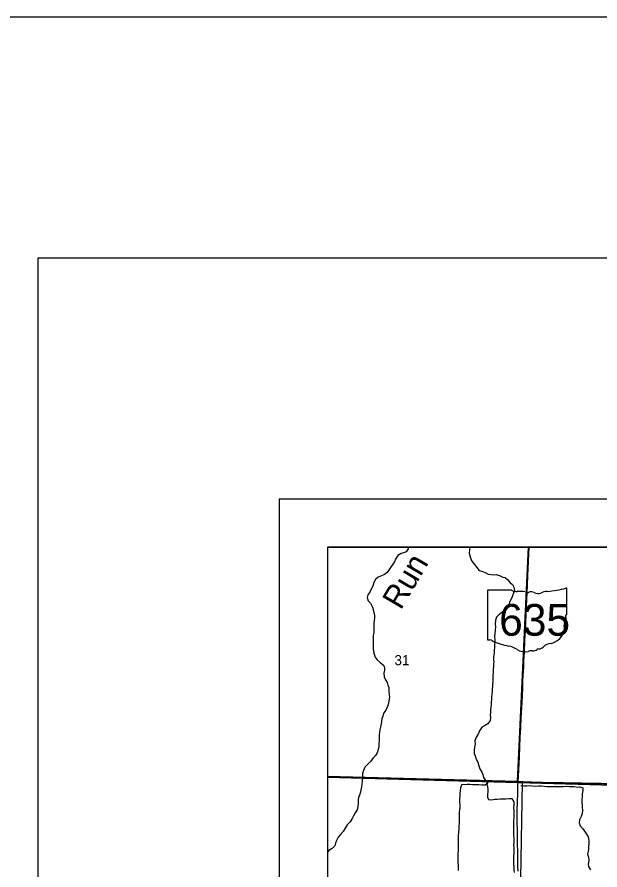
# Model space of a CAD drawing. Extents: x 0 to 34, y 0 to 22.
# Drawn here: x 1.956 to 3.165, y 20.23 to 22 of the extents above; entities that cross this region are included whole.
import ezdxf

# ---------------------------------------------------------------- set-up
doc = ezdxf.new("R2010")
doc.units = 0
for name, color, linetype in [('GM_X_County', 7, 'Continuous'), ('GM_X_County_Road', 7, 'Continuous'), ('GM_X_Minor_River', 7, 'Continuous'), ('GM_X_Minor_River_Text', 7, 'Continuous'), ('GM_X_Section', 7, 'Continuous'), ('GM_X_Section_Text', 7, 'Continuous'), ('GM_X_State_Location', 7, 'Continuous'), ('GM_X_State_Route', 7, 'Continuous'), ('GM_X_State_Shield', 7, 'Continuous'), ('GM_X_Township', 7, 'Continuous'), ('SH_Border', 7, 'Continuous'), ('SH_Cut_Line', 7, 'Continuous'), ('SH_Data', 7, 'Continuous')]:
    doc.layers.add(name, color=color, linetype=linetype)

msp = doc.modelspace()

# ---------------------------------------------------------------- linework, layer by layer
at = {"layer": 'GM_X_County'}
msp.add_lwpolyline([(9.4, 14.3965), (9.4, 20.9), (2.6, 20.9), (2.6, 14.4092)], dxfattribs=at)
at = {"layer": 'GM_X_County_Road'}
for points in [[(2.6, 20.4238), (2.6208, 20.4232), (2.6332, 20.4228), (2.6584, 20.4222), (2.6848, 20.4215), (2.7221, 20.4204), (2.7417, 20.42), (2.7575, 20.4194), (2.8106, 20.4182), (2.8324, 20.4175), (2.8653, 20.4167), (2.8883, 20.416), (2.9041, 20.4154), (2.9321, 20.4148), (2.9685, 20.414), (2.984, 20.4137), (2.9957, 20.4134)], [(2.9957, 20.4134), (3.0058, 20.4131), (3.0244, 20.4127), (3.0421, 20.4123), (3.0896, 20.411), (3.1148, 20.4104), (3.1729, 20.4089), (3.2279, 20.4074), (3.2478, 20.4069)]]:
    msp.add_lwpolyline(points, dxfattribs=at)
at = {"layer": 'GM_X_Minor_River'}
for points in [[(2.7678, 20.9), (2.7677, 20.8963), (2.7637, 20.8903), (2.7578, 20.8879), (2.7531, 20.8869), (2.7459, 20.8824), (2.7413, 20.8745), (2.739, 20.8694), (2.7321, 20.8595), (2.7281, 20.8533), (2.7243, 20.8472), (2.7182, 20.8431), (2.7121, 20.8403), (2.7055, 20.8375), (2.6998, 20.8329), (2.6962, 20.8261), (2.6942, 20.8189), (2.6906, 20.8123), (2.6885, 20.8074), (2.6837, 20.8006), (2.6828, 20.7953), (2.6843, 20.7886), (2.6895, 20.7835), (2.6939, 20.7755), (2.6968, 20.7622), (2.6976, 20.7573), (2.6977, 20.7525), (2.6973, 20.7476), (2.6967, 20.741), (2.6967, 20.736), (2.6963, 20.7294), (2.6961, 20.7228), (2.6953, 20.7163), (2.6951, 20.7106), (2.6951, 20.7006), (2.6948, 20.6958), (2.6948, 20.6898)], [(2.8954, 20.9), (2.8947, 20.894), (2.8944, 20.8872), (2.8954, 20.8821), (2.8967, 20.8773), (2.8995, 20.8705), (2.905, 20.864), (2.9097, 20.8572), (2.9146, 20.8511), (2.9204, 20.8499), (2.9271, 20.847), (2.9335, 20.8436), (2.9399, 20.8432), (2.9448, 20.8424), (2.9502, 20.8427), (2.9573, 20.8406), (2.9638, 20.8378), (2.9687, 20.8368), (2.9745, 20.832), (2.9793, 20.8255), (2.9842, 20.8219), (2.987, 20.817), (2.9879, 20.8098), (2.986, 20.8041), (2.9843, 20.799), (2.9812, 20.792), (2.9779, 20.7853), (2.9764, 20.7802), (2.9726, 20.7738), (2.9669, 20.7678), (2.9612, 20.7634), (2.956, 20.7598), (2.9509, 20.7544), (2.9488, 20.7479), (2.9482, 20.7396), (2.9485, 20.7341), (2.9478, 20.7274), (2.9475, 20.7204), (2.9469, 20.714), (2.9471, 20.7075), (2.9471, 20.7022), (2.9467, 20.6971), (2.9463, 20.6924), (2.9461, 20.6853), (2.9458, 20.6806), (2.9449, 20.6723), (2.9448, 20.6668), (2.945, 20.662), (2.9448, 20.6573), (2.9444, 20.652), (2.9442, 20.6472), (2.9438, 20.64), (2.9434, 20.6326), (2.9431, 20.6266), (2.9429, 20.6214), (2.9425, 20.6152), (2.9423, 20.6104), (2.9421, 20.6055), (2.9417, 20.6004), (2.9411, 20.5936), (2.9405, 20.5885), (2.9401, 20.5831), (2.9399, 20.5784), (2.9395, 20.5729), (2.9389, 20.5674), (2.9385, 20.5611), (2.9383, 20.5564), (2.9379, 20.5515), (2.9381, 20.5456), (2.9375, 20.5399), (2.9325, 20.5333), (2.9262, 20.5288), (2.92, 20.5246), (2.9158, 20.5186), (2.9129, 20.5116), (2.9083, 20.5055), (2.9062, 20.4979), (2.9064, 20.4907), (2.9054, 20.4847), (2.9044, 20.4788)], [(2.6948, 20.6898), (2.6955, 20.6826), (2.6968, 20.6778), (2.6993, 20.6713), (2.703, 20.666), (2.7097, 20.6605), (2.7159, 20.6557), (2.7185, 20.6508), (2.7187, 20.6443), (2.7171, 20.6381), (2.7179, 20.6307), (2.7205, 20.6242), (2.7241, 20.6185), (2.7257, 20.6134), (2.7272, 20.6084), (2.7276, 20.6001), (2.7283, 20.5929), (2.729, 20.5881), (2.7277, 20.5811), (2.7269, 20.5758), (2.725, 20.569), (2.7214, 20.5612), (2.7174, 20.5559), (2.715, 20.5491), (2.7133, 20.5442), (2.7122, 20.5379), (2.7114, 20.533), (2.71, 20.5258), (2.7091, 20.5207), (2.7083, 20.516), (2.7075, 20.5093), (2.7073, 20.5034), (2.7073, 20.4985), (2.7068, 20.4913), (2.7068, 20.4862), (2.7055, 20.4797), (2.703, 20.4729), (2.6997, 20.4676), (2.6942, 20.461), (2.6896, 20.4552), (2.6837, 20.4495), (2.678, 20.4429), (2.6748, 20.4365), (2.6732, 20.4308), (2.6728, 20.4226), (2.6724, 20.415), (2.6718, 20.4076), (2.6708, 20.4023), (2.6695, 20.3963), (2.6685, 20.3913), (2.6664, 20.3851), (2.6649, 20.3802), (2.6641, 20.375), (2.6637, 20.368), (2.6629, 20.3616), (2.6619, 20.3548), (2.6577, 20.348), (2.6543, 20.3421), (2.6514, 20.3366), (2.647, 20.3298), (2.6413, 20.3232), (2.6369, 20.3162), (2.6329, 20.3099), (2.627, 20.3033), (2.6226, 20.2977), (2.6188, 20.2909), (2.6171, 20.2857), (2.6154, 20.2795), (2.6098, 20.2746), (2.6034, 20.2701), (2.6, 20.2667)], [(2.9044, 20.4788), (2.9048, 20.4716), (2.9064, 20.4663), (2.9083, 20.4598), (2.9121, 20.4532), (2.9143, 20.4457), (2.916, 20.4395), (2.9207, 20.4324), (2.9222, 20.4277), (2.9239, 20.4216), (2.928, 20.4151), (2.9327, 20.4096), (2.927, 20.4055), (2.9206, 20.4057), (2.9142, 20.4065), (2.9088, 20.4065), (2.902, 20.4067), (2.8958, 20.4071), (2.8899, 20.4072), (2.8852, 20.4066), (2.8791, 20.4072), (2.876, 20.4), (2.8754, 20.3949), (2.875, 20.3886), (2.8746, 20.3839), (2.874, 20.3775), (2.8742, 20.371), (2.8746, 20.3642), (2.8745, 20.3594), (2.8739, 20.3543), (2.8734, 20.3494), (2.8731, 20.3435), (2.8733, 20.3369), (2.8731, 20.3316), (2.8731, 20.3264), (2.8727, 20.3217), (2.8724, 20.3145), (2.8722, 20.3082), (2.8716, 20.3003), (2.8712, 20.2931), (2.8712, 20.283), (2.8713, 20.2756), (2.8711, 20.2694), (2.8709, 20.2629), (2.8707, 20.2561), (2.8707, 20.2511), (2.8708, 20.2456), (2.8712, 20.2394), (2.8715, 20.2341), (2.8713, 20.2286)], [(2.9305, 20.408), (2.9321, 20.4028), (2.9325, 20.3965), (2.9325, 20.3918), (2.9323, 20.387), (2.9319, 20.381), (2.9341, 20.376), (2.9405, 20.3756), (2.947, 20.3764), (2.9523, 20.3767), (2.9586, 20.3772), (2.9652, 20.3774), (2.9701, 20.3776), (2.9766, 20.3779), (2.9826, 20.3779), (2.987, 20.371), (2.9864, 20.3642), (2.9863, 20.3591), (2.9869, 20.3521), (2.9868, 20.3456), (2.9866, 20.3388), (2.9862, 20.3318), (2.986, 20.327), (2.9858, 20.3206), (2.986, 20.3151), (2.9859, 20.3085), (2.9861, 20.3016), (2.9864, 20.2967), (2.9866, 20.2919), (2.9864, 20.2866), (2.9862, 20.2819), (2.9865, 20.2749), (2.9867, 20.2699), (2.9865, 20.2648), (2.9861, 20.2584), (2.9859, 20.2534), (2.986, 20.2478), (2.986, 20.2424), (2.9866, 20.236), (2.9869, 20.2299), (2.9875, 20.2246)], [(3.0011, 20.4053), (3.0072, 20.4041), (3.0138, 20.4041), (3.0189, 20.4048), (3.0252, 20.4042), (3.0312, 20.404), (3.0379, 20.4044), (3.0436, 20.4042), (3.0496, 20.4039), (3.0559, 20.4033), (3.0627, 20.4029), (3.0689, 20.4031), (3.0851, 20.403), (3.0898, 20.4032), (3.0959, 20.4037), (3.1017, 20.4033), (3.1067, 20.4029), (3.1121, 20.4027), (3.1192, 20.4017), (3.1239, 20.4021), (3.1299, 20.4005), (3.1295, 20.3945), (3.1284, 20.3876), (3.1284, 20.3814), (3.1278, 20.3763), (3.1279, 20.3696), (3.1283, 20.3649), (3.1286, 20.3599), (3.1294, 20.3535), (3.1284, 20.347), (3.1263, 20.3404), (3.1228, 20.3336), (3.1219, 20.3277), (3.1245, 20.3213), (3.1296, 20.3152), (3.1334, 20.3104), (3.1377, 20.3037), (3.1409, 20.2986), (3.1422, 20.2912), (3.1423, 20.2846), (3.1419, 20.2781), (3.1415, 20.2732), (3.1406, 20.2681), (3.1396, 20.2624), (3.1416, 20.2561), (3.1422, 20.2491), (3.1406, 20.2417), (3.1416, 20.237), (3.1457, 20.2297)]]:
    msp.add_lwpolyline(points, dxfattribs=at)
at = {"layer": 'GM_X_Section'}
for p, q in [((3.5157, 20.9), (3.0175, 20.9)), ((2.6, 20.4235), (2.6, 19.9378))]:
    msp.add_line(p, q, dxfattribs=at)
for points in [[(3.0175, 20.9), (2.6, 20.9), (2.6, 20.4235)], [(2.6, 20.4235), (2.9944, 20.4131), (3.0175, 20.9)], [(3.0175, 20.9), (2.9944, 20.4131), (3.0048, 20.4128), (3.4935, 20.4042), (3.5157, 20.9)], [(2.6, 19.9378), (2.9961, 19.9305), (3.0048, 20.4128), (2.9944, 20.4131), (2.6, 20.4235)]]:
    msp.add_lwpolyline(points, dxfattribs=at)
msp.add_lwpolyline([(3.0048, 20.4128), (3.4935, 20.4042), (3.4937, 19.9171), (2.9961, 19.9305)], close=True, dxfattribs=at)
at = {"layer": 'GM_X_State_Route'}
for points in [[(3.0063, 20.6338), (3.0066, 20.6398), (3.0073, 20.6538), (3.0077, 20.6631), (3.0081, 20.6724), (3.0086, 20.6811), (3.009, 20.6895), (3.0094, 20.6981), (3.0098, 20.7062), (3.0102, 20.7155), (3.0106, 20.7258), (3.0131, 20.7782), (3.0136, 20.7891), (3.0143, 20.807), (3.0149, 20.8202), (3.0159, 20.8406), (3.0186, 20.9)], [(2.9955, 20.2269), (2.9951, 20.2375), (2.9949, 20.2511), (2.9941, 20.3018), (2.9937, 20.3391), (2.9937, 20.3509), (2.9942, 20.3723), (2.9947, 20.3879), (2.9953, 20.4065), (2.9957, 20.4134), (2.9963, 20.4251), (2.9968, 20.4372), (2.9983, 20.4649), (3.0002, 20.5055), (3.0013, 20.5257), (3.0022, 20.5457), (3.0026, 20.556), (3.0032, 20.5672), (3.0044, 20.5914), (3.0052, 20.6087), (3.0057, 20.6212), (3.0063, 20.6338)]]:
    msp.add_lwpolyline(points, dxfattribs=at)
at = {"layer": 'GM_X_State_Shield'}
for p, q in [((2.9321, 20.8089), (2.9321, 20.7089)), ((2.982, 20.8106), (2.9338, 20.8106)), ((3.0969, 20.7608), (3.0969, 20.8131)), ((3.0969, 20.7608), (3.0969, 20.7608))]:
    msp.add_line(p, q, dxfattribs=at)
for centre, major_axis, start_param, end_param in [((2.934, 20.8091), (0.00191, 0), 1.712693, 3.28349), ((2.9935, 20.8223), (0.0185, 0), 4.042523, 4.731795), ((2.9996, 20.7545), (0.0665, 0), 1.404758, 1.657858), ((3.0147, 20.8097), (0.00534, 0), 3.836095, 5.185415), ((3.0226, 20.7981), (0.0111, 0), 0.950623, 2.079405), ((3.0369, 20.814), (0.0134, 0), 4.081561, 5.145723), ((3.0605, 20.7801), (0.0352, 0), 1.699011, 2.107814), ((3.0382, 20.9471), (0.1748, 0), 4.814394, 5.042369), ((3.0951, 20.8133), (0.00183, 0), 6.141152, 7.989035), ((3.0965, 20.7569), (0.00284, 0), 1.883978, 3.671073), ((3.0784, 20.7503), (0.017, 0), 5.934695, 6.695948), ((3.095, 20.7606), (0.00196, 0), 5.05454, 6.418171), ((3.048, 20.7322), (0.0437, 0), 5.101752, 6.440018), ((3.1035, 20.7389), (0.0124, 0), 2.387724, 3.262537), ((2.934, 20.7086), (0.00193, 0), 3.00124, 4.508301), ((2.9343, 20.7189), (0.0147, 0), 4.665946, 4.897461), ((2.9373, 20.7031), (0.0053, 0), 0.519207, 1.627899), ((3.0043, 20.793), (0.1262, 0), 4.195997, 4.488961), ((2.9666, 20.6639), (0.0395, 0), 0.823519, 1.323587), ((3.0664, 20.6808), (0.0239, 0), 1.647645, 2.488434), ((3.0093, 20.7026), (0.0251, 0), 4.026481, 4.996735), ((3.0238, 20.668), (0.0206, 0), 1.495662, 1.94098), ((3.0256, 20.6951), (0.0133, 0), 4.691044, 5.507374), ((3.0377, 20.6854), (0.00376, 0), 1.147584, 2.315152), ((3.0361, 20.6992), (0.0141, 0), 4.937069, 5.64225)]:
    msp.add_ellipse(centre, major_axis=major_axis, ratio=0.8, start_param=start_param, end_param=end_param, dxfattribs=at)
at = {"layer": 'GM_X_Township'}
msp.add_line((2.6, 20.4221), (2.6, 17.4175), dxfattribs=at)
for points in [[(5.5392, 20.9), (2.6, 20.9), (2.6, 20.4221)], [(2.6, 20.4221), (2.9952, 20.4112), (3.2446, 20.4043), (3.4937, 20.4014), (3.7398, 20.3991), (3.7483, 20.3991), (3.9866, 20.3982), (3.9992, 20.3981), (4.4815, 20.4071), (4.5066, 20.4075), (4.771, 20.4128), (5.041, 20.4202), (5.5101, 20.4256), (5.5392, 20.9)], [(4.4815, 20.4071), (3.9992, 20.3981), (3.9866, 20.3982), (3.7483, 20.3991), (3.7398, 20.3991), (3.4937, 20.4014), (3.2446, 20.4043), (2.9952, 20.4112), (2.6, 20.4221)]]:
    msp.add_lwpolyline(points, dxfattribs=at)
at = {"layer": 'SH_Border'}
msp.add_lwpolyline([(2, 21.5), (33.5, 21.5), (33.5, 0.5), (2, 0.5)], close=True, dxfattribs=at)
at = {"layer": 'SH_Cut_Line'}
msp.add_lwpolyline([(0, 0), (34, 0), (34, 22), (0, 22)], close=True, dxfattribs=at)
at = {"layer": 'SH_Data'}
for p, q in [((2.5, 21), (9.5, 21)), ((2.5, 21), (2.5, 14)), ((2.6, 20.9), (2.6, 14.1)), ((2.6, 20.9), (9.4, 20.9))]:
    msp.add_line(p, q, dxfattribs=at)

# ---------------------------------------------------------------- texts
at = {"layer": 'GM_X_Minor_River_Text'}
msp.add_text('Run', height=0.04737, rotation=59.4437, dxfattribs=at).set_placement((2.7522, 20.7676))
at = {"layer": 'GM_X_Section_Text'}
msp.add_text('31', height=0.02093, rotation=0, dxfattribs=at).set_placement((2.7392, 20.6548))
at = {"layer": 'GM_X_State_Location'}
for s in ['s', 'r']:
    msp.add_text(s, height=0.0000947, dxfattribs=at).set_placement((3.0127, 20.7522))
msp.add_text('635', height=0.0000947, rotation=0, dxfattribs=at).set_placement((2.9792, 20.7454))
at = {"layer": 'GM_X_State_Shield'}
msp.add_text('635', height=0.06592, dxfattribs=at).set_placement((2.9563, 20.7159))

doc.saveas('drawing.dxf')
